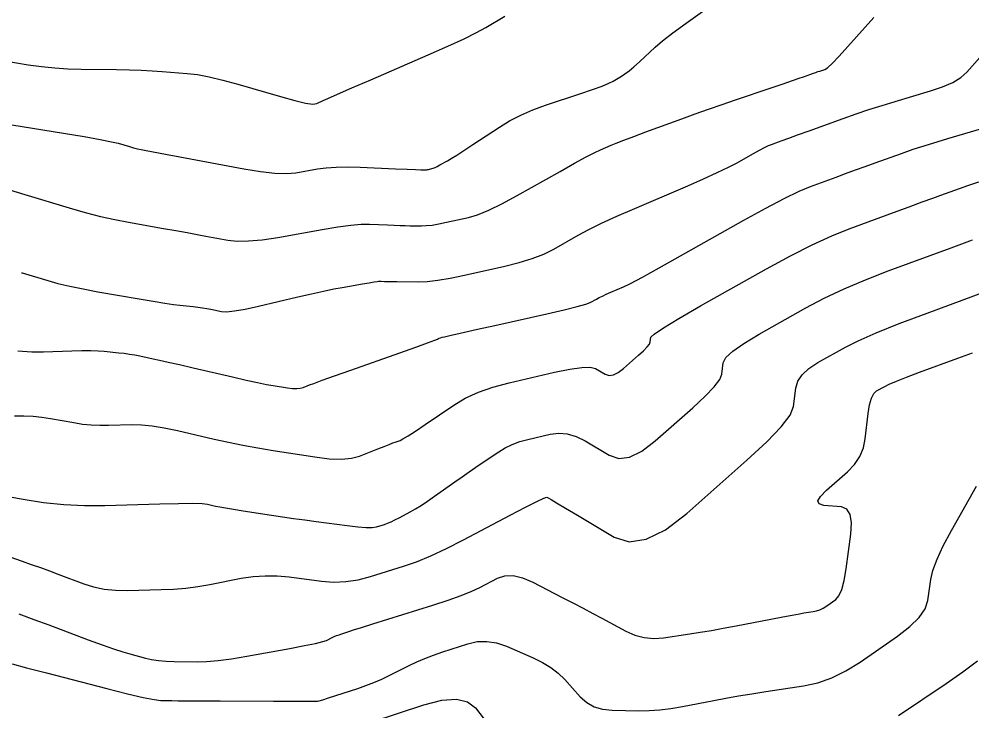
# Model space of a CAD drawing. Extents: x 2082232 to 2083549, y 592624 to 593832.
# Drawn here: x 2082426.7 to 2082485.4, y 593026.5 to 593069.1 of the extents above; entities that cross this region are included whole.
import ezdxf

# ---------------------------------------------------------------- set-up
doc = ezdxf.new("R2010")
doc.units = 0
doc.layers.add('DT_X_Contour_Major', color=7, linetype='Continuous')
doc.layers.add('DT_X_Contour_Minor', color=7, linetype='Continuous')

msp = doc.modelspace()

# ---------------------------------------------------------------- linework, layer by layer
at = {"layer": 'DT_X_Contour_Major'}
for points in [[(2082426.89, 593053.515), (2082426.922, 593053.506), (2082428.491, 593053.033), (2082429.125, 593052.857), (2082429.85, 593052.684), (2082430.666, 593052.513), (2082431.574, 593052.346), (2082434.117, 593051.903), (2082434.989, 593051.754), (2082435.699, 593051.639), (2082436.247, 593051.558), (2082436.633, 593051.511), (2082437.444, 593051.43), (2082437.741, 593051.398), (2082438.022, 593051.36), (2082438.287, 593051.317), (2082438.537, 593051.268), (2082439.182, 593051.133), (2082439.507, 593051.115), (2082439.997, 593051.163), (2082440.653, 593051.276), (2082441.474, 593051.456), (2082443.884, 593052.021), (2082444.734, 593052.217), (2082445.474, 593052.38), (2082446.104, 593052.511), (2082446.625, 593052.609), (2082447.868, 593052.828), (2082448.28, 593052.9), (2082448.582, 593052.951), (2082448.775, 593052.981), (2082448.858, 593052.99), (2082448.934, 593052.987), (2082449.021, 593052.985), (2082449.223, 593052.982), (2082449.542, 593052.977), (2082449.978, 593052.972), (2082451.294, 593052.955), (2082451.842, 593052.975), (2082452.5, 593053.049), (2082453.269, 593053.177), (2082454.147, 593053.358), (2082456.637, 593053.913), (2082457.525, 593054.135), (2082458.321, 593054.385), (2082459.026, 593054.663), (2082459.64, 593054.969), (2082461.154, 593055.821), (2082461.797, 593056.164), (2082462.591, 593056.552), (2082463.536, 593056.987), (2082464.632, 593057.466), (2082467.755, 593058.808), (2082468.829, 593059.275), (2082469.709, 593059.673), (2082470.395, 593060.001), (2082470.887, 593060.258), (2082471.939, 593060.851), (2082472.304, 593061.053), (2082472.611, 593061.214), (2082472.859, 593061.334), (2082473.048, 593061.413), (2082473.474, 593061.57), (2082473.712, 593061.657), (2082474.107, 593061.8), (2082474.658, 593062), (2082475.366, 593062.255), (2082477.463, 593063.011), (2082478.253, 593063.29), (2082479.049, 593063.557), (2082479.853, 593063.813), (2082480.663, 593064.058), (2082482.834, 593064.697), (2082483.584, 593064.949), (2082484.206, 593065.226), (2082484.7, 593065.527), (2082485.065, 593065.854), (2082485.87, 593066.757)], [(2082426.717, 593032.518), (2082427.649, 593032.178), (2082428.566, 593031.836), (2082430.994, 593030.921), (2082431.836, 593030.609), (2082432.541, 593030.359), (2082433.109, 593030.171), (2082433.54, 593030.046), (2082434.507, 593029.795), (2082434.89, 593029.712), (2082435.314, 593029.65), (2082435.779, 593029.609), (2082436.286, 593029.589), (2082437.69, 593029.565), (2082438.275, 593029.58), (2082438.979, 593029.642), (2082439.801, 593029.752), (2082440.741, 593029.909), (2082443.406, 593030.392), (2082444.296, 593030.559), (2082444.968, 593030.696), (2082445.423, 593030.804), (2082445.659, 593030.882), (2082446, 593031.053), (2082446.132, 593031.115), (2082446.275, 593031.176), (2082446.427, 593031.234), (2082446.589, 593031.29), (2082447.035, 593031.436), (2082447.31, 593031.524), (2082447.803, 593031.679), (2082448.512, 593031.902), (2082449.438, 593032.191), (2082452.196, 593033.053), (2082453.153, 593033.362), (2082453.954, 593033.646), (2082454.6, 593033.904), (2082455.089, 593034.136), (2082456.188, 593034.719), (2082456.633, 593034.866), (2082457.143, 593034.872), (2082457.72, 593034.737), (2082458.362, 593034.459), (2082460.162, 593033.53), (2082460.822, 593033.188), (2082461.45, 593032.86), (2082462.047, 593032.544), (2082462.612, 593032.242), (2082464.079, 593031.452), (2082464.637, 593031.205), (2082465.21, 593031.054), (2082465.798, 593030.999), (2082466.401, 593031.042), (2082468.03, 593031.284), (2082468.665, 593031.383), (2082469.35, 593031.499), (2082470.083, 593031.63), (2082470.865, 593031.778), (2082473.015, 593032.194), (2082473.746, 593032.334), (2082474.329, 593032.444), (2082474.763, 593032.522), (2082475.048, 593032.569), (2082475.608, 593032.653), (2082475.819, 593032.698), (2082476.028, 593032.772), (2082476.238, 593032.875), (2082476.447, 593033.006), (2082477.004, 593033.393), (2082477.201, 593033.62), (2082477.373, 593034.011), (2082477.52, 593034.566), (2082477.642, 593035.285), (2082477.935, 593037.42), (2082477.981, 593038.126), (2082477.898, 593038.64), (2082477.687, 593038.963), (2082477.348, 593039.096), (2082476.273, 593039.194), (2082475.98, 593039.28), (2082475.909, 593039.464), (2082476.06, 593039.745), (2082476.432, 593040.124), (2082477.72, 593041.265), (2082478.152, 593041.713), (2082478.479, 593042.2), (2082478.703, 593042.726), (2082478.824, 593043.293), (2082479.007, 593044.855), (2082479.091, 593045.381), (2082479.204, 593045.787), (2082479.347, 593046.072), (2082479.519, 593046.238), (2082480.018, 593046.519), (2082480.293, 593046.652), (2082480.742, 593046.84), (2082481.366, 593047.084), (2082482.165, 593047.382), (2082484.527, 593048.252), (2082485.422, 593048.582)]]:
    msp.add_lwpolyline(points, dxfattribs=at)
at = {"layer": 'DT_X_Contour_Minor'}
for points in [[(2082425.112, 593066.669), (2082427.289, 593066.316), (2082428.105, 593066.2), (2082428.922, 593066.114), (2082429.739, 593066.059), (2082430.557, 593066.034), (2082432.738, 593066.011), (2082433.526, 593065.998), (2082434.254, 593065.975), (2082434.924, 593065.943), (2082435.533, 593065.902), (2082437.08, 593065.78), (2082437.71, 593065.704), (2082438.441, 593065.568), (2082439.272, 593065.372), (2082440.203, 593065.115), (2082442.82, 593064.352), (2082443.697, 593064.11), (2082444.364, 593063.957), (2082444.821, 593063.893), (2082445.069, 593063.919), (2082445.449, 593064.105), (2082445.739, 593064.238), (2082446.325, 593064.497), (2082447.206, 593064.882), (2082448.383, 593065.393), (2082451.915, 593066.922), (2082453.129, 593067.457), (2082454.124, 593067.915), (2082454.899, 593068.295), (2082455.454, 593068.597), (2082456.641, 593069.301)], [(2082425.643, 593062.719), (2082429.456, 593062.101), (2082430.74, 593061.888), (2082431.731, 593061.714), (2082432.428, 593061.578), (2082432.834, 593061.481), (2082433.523, 593061.273), (2082433.775, 593061.201), (2082434.013, 593061.138), (2082434.237, 593061.087), (2082434.448, 593061.046), (2082434.991, 593060.952), (2082435.308, 593060.894), (2082435.85, 593060.794), (2082436.617, 593060.65), (2082437.61, 593060.463), (2082440.557, 593059.907), (2082441.587, 593059.735), (2082442.465, 593059.638), (2082443.192, 593059.615), (2082443.768, 593059.666), (2082445.101, 593059.9), (2082445.64, 593059.973), (2082446.258, 593060.015), (2082446.954, 593060.026), (2082447.729, 593060.007), (2082449.9, 593059.913), (2082450.617, 593059.883), (2082451.14, 593059.861), (2082451.47, 593059.847), (2082451.607, 593059.843), (2082451.713, 593059.841), (2082451.757, 593059.843), (2082451.81, 593059.849), (2082451.871, 593059.859), (2082451.942, 593059.874), (2082452.142, 593059.918), (2082452.229, 593059.945), (2082452.342, 593059.992), (2082452.478, 593060.06), (2082452.64, 593060.148), (2082453.104, 593060.409), (2082453.333, 593060.545), (2082453.67, 593060.757), (2082454.116, 593061.044), (2082454.671, 593061.407), (2082456.295, 593062.475), (2082456.929, 593062.86), (2082457.614, 593063.212), (2082458.35, 593063.531), (2082459.137, 593063.818), (2082461.303, 593064.54), (2082462.038, 593064.791), (2082462.616, 593065.002), (2082463.039, 593065.174), (2082463.306, 593065.306), (2082463.811, 593065.605), (2082464.022, 593065.745), (2082464.277, 593065.941), (2082464.575, 593066.192), (2082464.917, 593066.499), (2082465.887, 593067.393), (2082466.342, 593067.781), (2082466.978, 593068.276), (2082467.796, 593068.878), (2082468.796, 593069.586)], [(2082426.135, 593058.615), (2082427.085, 593058.336), (2082429.81, 593057.514), (2082430.805, 593057.227), (2082431.745, 593056.982), (2082432.632, 593056.778), (2082433.464, 593056.617), (2082435.612, 593056.243), (2082436.38, 593056.109), (2082437.073, 593055.985), (2082437.691, 593055.873), (2082438.234, 593055.772), (2082439.582, 593055.517), (2082440.153, 593055.456), (2082440.855, 593055.465), (2082441.687, 593055.542), (2082442.65, 593055.689), (2082445.394, 593056.172), (2082446.346, 593056.328), (2082447.147, 593056.435), (2082447.796, 593056.491), (2082448.293, 593056.498), (2082449.417, 593056.45), (2082449.819, 593056.434), (2082450.182, 593056.421), (2082450.506, 593056.412), (2082450.792, 593056.407), (2082451.503, 593056.398), (2082451.799, 593056.409), (2082452.155, 593056.449), (2082452.57, 593056.518), (2082453.045, 593056.616), (2082454.39, 593056.916), (2082454.955, 593057.084), (2082455.642, 593057.364), (2082456.452, 593057.755), (2082457.384, 593058.259), (2082460.032, 593059.75), (2082460.932, 593060.252), (2082461.645, 593060.641), (2082462.172, 593060.918), (2082462.513, 593061.081), (2082463.173, 593061.364), (2082463.493, 593061.495), (2082463.958, 593061.675), (2082464.568, 593061.905), (2082465.322, 593062.184), (2082467.528, 593062.994), (2082468.355, 593063.294), (2082469.181, 593063.588), (2082470.006, 593063.875), (2082470.829, 593064.155), (2082473.024, 593064.895), (2082473.765, 593065.145), (2082474.344, 593065.341), (2082474.759, 593065.484), (2082475.011, 593065.572), (2082475.466, 593065.736), (2082475.629, 593065.794), (2082475.777, 593065.845), (2082475.911, 593065.888), (2082476.029, 593065.925), (2082476.325, 593066.012), (2082476.497, 593066.125), (2082476.791, 593066.398), (2082477.209, 593066.832), (2082477.749, 593067.427), (2082479.352, 593069.228)], [(2082426.656, 593048.713), (2082427.51, 593048.645), (2082428.233, 593048.638), (2082429.986, 593048.7), (2082430.603, 593048.716), (2082431.141, 593048.718), (2082431.598, 593048.705), (2082431.976, 593048.679), (2082432.876, 593048.59), (2082433.21, 593048.552), (2082433.537, 593048.507), (2082433.857, 593048.454), (2082434.17, 593048.393), (2082434.995, 593048.22), (2082435.38, 593048.137), (2082435.916, 593048.016), (2082436.602, 593047.859), (2082437.438, 593047.664), (2082439.87, 593047.096), (2082440.71, 593046.903), (2082441.405, 593046.751), (2082441.956, 593046.639), (2082442.362, 593046.567), (2082443.252, 593046.429), (2082443.562, 593046.391), (2082443.826, 593046.381), (2082444.043, 593046.399), (2082444.214, 593046.444), (2082444.607, 593046.602), (2082444.877, 593046.704), (2082445.393, 593046.891), (2082446.154, 593047.163), (2082447.16, 593047.519), (2082450.172, 593048.584), (2082451.163, 593048.936), (2082451.879, 593049.192), (2082452.319, 593049.353), (2082452.483, 593049.418), (2082452.553, 593049.466), (2082452.596, 593049.486), (2082452.67, 593049.511), (2082452.776, 593049.54), (2082452.913, 593049.573), (2082453.323, 593049.668), (2082453.607, 593049.733), (2082454.152, 593049.855), (2082454.958, 593050.035), (2082456.025, 593050.273), (2082459.216, 593050.984), (2082460.282, 593051.228), (2082461.083, 593051.425), (2082461.621, 593051.575), (2082461.896, 593051.678), (2082462.276, 593051.893), (2082462.438, 593051.979), (2082462.638, 593052.077), (2082462.875, 593052.186), (2082463.151, 593052.306), (2082463.936, 593052.643), (2082464.376, 593052.857), (2082465.107, 593053.245), (2082466.131, 593053.806), (2082467.445, 593054.542), (2082471.34, 593056.737), (2082472.692, 593057.484), (2082473.827, 593058.08), (2082474.744, 593058.525), (2082475.444, 593058.818), (2082477.021, 593059.398), (2082477.614, 593059.616), (2082478.212, 593059.835), (2082478.815, 593060.054), (2082479.422, 593060.273), (2082481.046, 593060.859), (2082481.768, 593061.107), (2082482.718, 593061.412), (2082483.894, 593061.773), (2082485.298, 593062.191), (2082489.344, 593063.382)], [(2082426.458, 593044.696), (2082427.029, 593044.702), (2082427.589, 593044.678), (2082428.137, 593044.625), (2082428.675, 593044.542), (2082430.093, 593044.284), (2082430.626, 593044.201), (2082431.162, 593044.146), (2082431.7, 593044.119), (2082432.242, 593044.121), (2082433.689, 593044.163), (2082434.27, 593044.151), (2082434.929, 593044.087), (2082435.665, 593043.968), (2082436.478, 593043.796), (2082438.75, 593043.265), (2082439.615, 593043.073), (2082440.507, 593042.892), (2082441.426, 593042.725), (2082442.372, 593042.57), (2082444.929, 593042.175), (2082445.822, 593042.066), (2082446.58, 593042.037), (2082447.204, 593042.088), (2082447.695, 593042.219), (2082448.824, 593042.673), (2082449.209, 593042.826), (2082449.514, 593042.947), (2082449.741, 593043.035), (2082449.889, 593043.09), (2082450.18, 593043.193), (2082450.358, 593043.283), (2082450.674, 593043.475), (2082451.129, 593043.769), (2082451.722, 593044.166), (2082453.487, 593045.361), (2082454.197, 593045.784), (2082455.003, 593046.155), (2082455.904, 593046.474), (2082456.901, 593046.743), (2082459.688, 593047.39), (2082460.63, 593047.586), (2082461.366, 593047.688), (2082461.896, 593047.697), (2082462.221, 593047.613), (2082462.812, 593047.263), (2082463.049, 593047.186), (2082463.317, 593047.219), (2082463.616, 593047.361), (2082463.946, 593047.613), (2082464.868, 593048.429), (2082465.172, 593048.71), (2082465.393, 593048.941), (2082465.531, 593049.123), (2082465.585, 593049.254), (2082465.618, 593049.537), (2082465.819, 593049.737), (2082466.398, 593050.125), (2082467.354, 593050.702), (2082468.688, 593051.466), (2082472.749, 593053.754), (2082474.209, 593054.551), (2082475.544, 593055.229), (2082476.755, 593055.786), (2082477.84, 593056.222), (2082480.568, 593057.226), (2082481.517, 593057.575), (2082482.318, 593057.869), (2082482.971, 593058.107), (2082483.477, 593058.291), (2082484.629, 593058.706), (2082485.142, 593058.882), (2082485.817, 593059.099)], [(2082423.671, 593040.177), (2082426.989, 593039.571), (2082428.237, 593039.377), (2082429.49, 593039.248), (2082430.751, 593039.186), (2082432.017, 593039.19), (2082435.404, 593039.288), (2082436.539, 593039.314), (2082437.404, 593039.32), (2082437.999, 593039.306), (2082438.324, 593039.272), (2082438.832, 593039.153), (2082439.081, 593039.102), (2082439.446, 593039.036), (2082439.928, 593038.956), (2082440.526, 593038.861), (2082442.278, 593038.59), (2082442.942, 593038.489), (2082443.62, 593038.39), (2082444.313, 593038.293), (2082445.02, 593038.198), (2082446.926, 593037.945), (2082447.574, 593037.869), (2082448.09, 593037.832), (2082448.473, 593037.833), (2082448.725, 593037.871), (2082449.218, 593038.025), (2082449.413, 593038.094), (2082449.63, 593038.183), (2082449.868, 593038.294), (2082450.127, 593038.427), (2082450.846, 593038.808), (2082451.14, 593038.975), (2082451.482, 593039.188), (2082451.873, 593039.448), (2082452.312, 593039.754), (2082453.548, 593040.633), (2082454.001, 593040.954), (2082454.434, 593041.257), (2082454.846, 593041.542), (2082455.238, 593041.809), (2082456.255, 593042.497), (2082456.653, 593042.738), (2082457.085, 593042.944), (2082457.55, 593043.116), (2082458.05, 593043.253), (2082459.427, 593043.573), (2082459.948, 593043.637), (2082460.479, 593043.588), (2082461.019, 593043.428), (2082461.57, 593043.155), (2082463.05, 593042.278), (2082463.644, 593042.086), (2082464.316, 593042.168), (2082465.066, 593042.525), (2082465.893, 593043.155), (2082468.203, 593045.2), (2082468.965, 593045.905), (2082469.518, 593046.484), (2082469.862, 593046.938), (2082469.998, 593047.267), (2082470.081, 593047.976), (2082470.243, 593048.285), (2082470.667, 593048.679), (2082471.352, 593049.159), (2082472.299, 593049.723), (2082475.172, 593051.342), (2082476.297, 593051.94), (2082477.515, 593052.52), (2082478.829, 593053.083), (2082480.236, 593053.627), (2082484.114, 593055.054), (2082485.419, 593055.534)], [(2082425.447, 593036.265), (2082426.922, 593035.757), (2082427.478, 593035.563), (2082428.04, 593035.362), (2082428.608, 593035.155), (2082429.182, 593034.941), (2082430.719, 593034.361), (2082431.32, 593034.173), (2082431.97, 593034.043), (2082432.668, 593033.972), (2082433.415, 593033.96), (2082435.472, 593034.005), (2082436.238, 593034.037), (2082436.993, 593034.101), (2082437.737, 593034.196), (2082438.47, 593034.322), (2082440.411, 593034.702), (2082441.141, 593034.814), (2082441.875, 593034.865), (2082442.613, 593034.857), (2082443.355, 593034.788), (2082445.34, 593034.525), (2082446.087, 593034.469), (2082446.839, 593034.497), (2082447.596, 593034.609), (2082448.358, 593034.806), (2082450.397, 593035.442), (2082451.201, 593035.723), (2082452.084, 593036.087), (2082453.045, 593036.534), (2082454.085, 593037.065), (2082456.964, 593038.592), (2082457.914, 593039.091), (2082458.606, 593039.44), (2082459.038, 593039.64), (2082459.213, 593039.691), (2082459.333, 593039.629), (2082459.478, 593039.546), (2082459.824, 593039.344), (2082460.37, 593039.022), (2082461.116, 593038.58), (2082463.373, 593037.243), (2082464.287, 593036.958), (2082465.336, 593037.105), (2082466.52, 593037.685), (2082467.84, 593038.697), (2082471.537, 593041.971), (2082472.757, 593043.099), (2082473.643, 593044.027), (2082474.194, 593044.753), (2082474.411, 593045.28), (2082474.544, 593046.416), (2082474.667, 593046.833), (2082474.935, 593047.233), (2082475.349, 593047.615), (2082475.909, 593047.98), (2082477.595, 593048.931), (2082478.384, 593049.329), (2082479.487, 593049.812), (2082480.903, 593050.38), (2082482.632, 593051.031), (2082487.661, 593052.882)], [(2082426.31, 593029.433), (2082427.192, 593029.203), (2082428.417, 593028.885), (2082432.143, 593027.92), (2082433.398, 593027.602), (2082434.367, 593027.374), (2082435.05, 593027.236), (2082435.449, 593027.186), (2082436.13, 593027.175), (2082436.507, 593027.17), (2082437.129, 593027.165), (2082437.995, 593027.16), (2082439.105, 593027.154), (2082442.391, 593027.139), (2082443.475, 593027.135), (2082444.266, 593027.132), (2082444.761, 593027.132), (2082444.962, 593027.134), (2082445.104, 593027.143), (2082445.214, 593027.167), (2082445.438, 593027.231), (2082445.776, 593027.337), (2082446.228, 593027.483), (2082447.584, 593027.927), (2082448.086, 593028.102), (2082448.576, 593028.292), (2082449.053, 593028.498), (2082449.518, 593028.719), (2082450.741, 593029.331), (2082451.214, 593029.555), (2082451.718, 593029.77), (2082452.251, 593029.974), (2082452.814, 593030.169), (2082454.355, 593030.674), (2082454.937, 593030.806), (2082455.528, 593030.824), (2082456.128, 593030.728), (2082456.737, 593030.519), (2082458.371, 593029.807), (2082458.953, 593029.523), (2082459.471, 593029.206), (2082459.926, 593028.855), (2082460.318, 593028.471), (2082461.28, 593027.403), (2082461.673, 593027.051), (2082462.13, 593026.797), (2082462.651, 593026.64), (2082463.237, 593026.582), (2082464.885, 593026.556), (2082465.516, 593026.565), (2082466.174, 593026.611), (2082466.859, 593026.695), (2082467.57, 593026.817), (2082469.502, 593027.19), (2082470.245, 593027.329), (2082471.025, 593027.466), (2082471.842, 593027.6), (2082472.695, 593027.731), (2082475.02, 593028.079), (2082475.891, 593028.268), (2082476.761, 593028.575), (2082477.63, 593029), (2082478.497, 593029.543), (2082480.808, 593031.148), (2082481.574, 593031.736), (2082482.141, 593032.295), (2082482.508, 593032.826), (2082482.675, 593033.328), (2082482.854, 593034.63), (2082482.984, 593035.185), (2082483.241, 593035.873), (2082483.624, 593036.695), (2082484.134, 593037.65), (2082485.662, 593040.376)], [(2082480.858, 593026.253), (2082483.791, 593028.234), (2082484.827, 593028.954), (2082485.733, 593029.628)], [(2082448.457, 593025.862), (2082451.657, 593026.911), (2082452.755, 593027.194), (2082453.648, 593027.257), (2082454.336, 593027.101), (2082454.82, 593026.724), (2082455.837, 593025.426)]]:
    msp.add_lwpolyline(points, dxfattribs=at)

doc.saveas('drawing.dxf')
